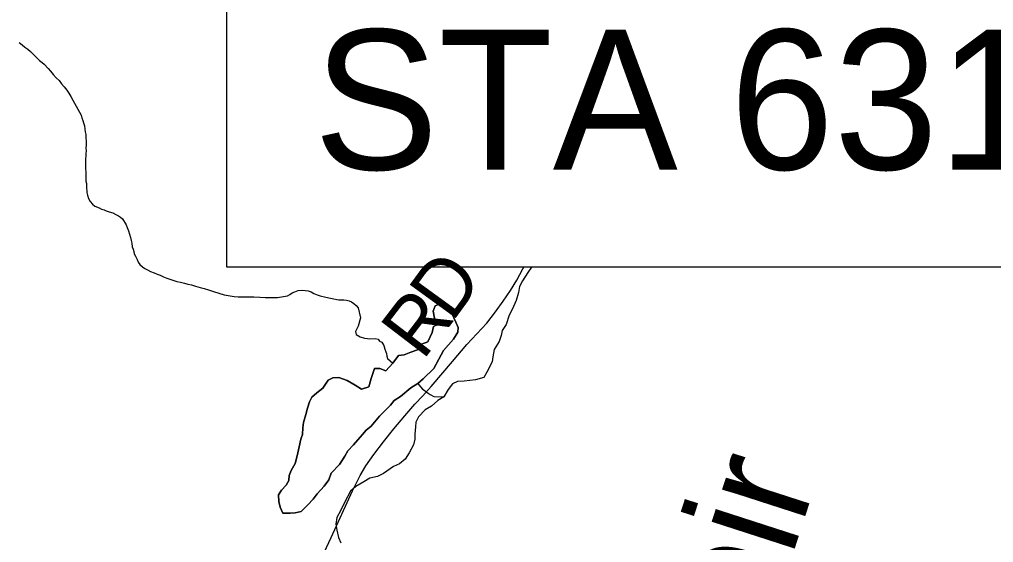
# Model space of a CAD drawing. Extents: x 10.6 to 44.6, y -2.6 to 23.4.
# Drawn here: x 14.299 to 15.273, y 18.724 to 19.247 of the extents above; entities that cross this region are included whole.
import ezdxf

# ---------------------------------------------------------------- set-up
doc = ezdxf.new("R2010")
doc.units = 0
for name, color, linetype in [('GM_X_Major_Lake', 7, 'Continuous'), ('GM_X_Major_Lake_Text', 7, 'Continuous'), ('GM_X_Major_River', 7, 'Continuous'), ('GM_X_Minor_Lake', 7, 'Continuous'), ('GM_X_Minor_River', 7, 'Continuous'), ('GM_X_Township_Road', 7, 'Continuous'), ('GM_X_Township_Road_Text', 7, 'Continuous'), ('SH_Border', 7, 'Continuous'), ('SH_Text', 7, 'Continuous')]:
    doc.layers.add(name, color=color, linetype=linetype)

msp = doc.modelspace()

# ---------------------------------------------------------------- linework, layer by layer
at = {"layer": 'GM_X_Major_Lake'}
msp.add_lwpolyline([(14.81087, 18.99958), (14.80714, 18.99422), (14.80183, 18.98585), (14.79879, 18.98015), (14.79765, 18.97407), (14.79537, 18.96609), (14.79157, 18.95697), (14.78854, 18.95127), (14.7855, 18.94215), (14.78132, 18.93606), (14.78056, 18.93112), (14.77829, 18.92504), (14.77335, 18.91706), (14.77221, 18.90984), (14.77145, 18.90452), (14.76614, 18.89426), (14.7631, 18.88894), (14.75475, 18.88665), (14.74906, 18.88588), (14.74337, 18.88549), (14.73692, 18.88511), (14.73161, 18.88282), (14.72743, 18.87712), (14.72326, 18.86951), (14.71719, 18.86609), (14.71074, 18.86038), (14.70429, 18.85658), (14.69783, 18.84973), (14.69518, 18.84441), (14.6948, 18.83947), (14.69404, 18.83225), (14.69403, 18.82731), (14.69289, 18.82161), (14.68834, 18.81363), (14.68454, 18.80717), (14.67885, 18.8026), (14.67278, 18.79993), (14.66291, 18.79309), (14.65684, 18.79004), (14.64925, 18.78813), (14.64318, 18.7847), (14.63521, 18.77976), (14.6299, 18.77519), (14.62421, 18.76455), (14.61965, 18.75543), (14.61624, 18.74896), (14.6151, 18.74213), (14.61623, 18.73605), (14.61775, 18.72883), (14.62002, 18.72352)], dxfattribs=at)
at = {"layer": 'GM_X_Major_River'}
msp.add_lwpolyline([(14.81087, 18.99958), (14.80714, 18.99422), (14.80183, 18.98585), (14.79879, 18.98015), (14.79765, 18.97407), (14.79537, 18.96609), (14.79157, 18.95697), (14.78854, 18.95127), (14.7855, 18.94215), (14.78132, 18.93606), (14.78056, 18.93112), (14.77829, 18.92504), (14.77335, 18.91706), (14.77221, 18.90984), (14.77145, 18.90452), (14.76614, 18.89426), (14.7631, 18.88894), (14.75475, 18.88665), (14.74906, 18.88588), (14.74337, 18.88549), (14.73692, 18.88511), (14.73161, 18.88282), (14.72743, 18.87712), (14.72326, 18.86951), (14.71719, 18.86609), (14.71074, 18.86038), (14.70429, 18.85658), (14.69783, 18.84973), (14.69518, 18.84441), (14.6948, 18.83947), (14.69404, 18.83225), (14.69403, 18.82731), (14.69289, 18.82161), (14.68834, 18.81363), (14.68454, 18.80717), (14.67885, 18.8026), (14.67278, 18.79993), (14.66291, 18.79309), (14.65684, 18.79004), (14.64925, 18.78813), (14.64318, 18.7847), (14.63521, 18.77976), (14.6299, 18.77519), (14.62421, 18.76455), (14.61965, 18.75543), (14.61624, 18.74896), (14.6151, 18.74213), (14.61623, 18.73605), (14.61775, 18.72883), (14.62002, 18.72352)], dxfattribs=at)
at = {"layer": 'GM_X_Minor_Lake'}
for points in [[(14.69025, 18.87859), (14.67963, 18.86984), (14.67356, 18.86604), (14.66976, 18.86147), (14.65875, 18.85044), (14.65041, 18.84018), (14.64547, 18.83637), (14.64168, 18.83181), (14.63712, 18.82649), (14.63295, 18.82154), (14.62725, 18.81546), (14.62422, 18.81013), (14.6189, 18.80177), (14.61056, 18.7934), (14.60828, 18.78656), (14.60334, 18.7801), (14.59651, 18.77249), (14.59234, 18.76717), (14.58702, 18.76147), (14.58057, 18.755), (14.5745, 18.75347), (14.56957, 18.75309), (14.56198, 18.75308), (14.55933, 18.75915), (14.55819, 18.76485), (14.55781, 18.77169), (14.56085, 18.77625), (14.5654, 18.7812), (14.56806, 18.78576), (14.56844, 18.79108), (14.57034, 18.79602), (14.57451, 18.80286), (14.57641, 18.81046), (14.57831, 18.81958), (14.58021, 18.82718), (14.58173, 18.83212), (14.58211, 18.83858), (14.58287, 18.8439), (14.58515, 18.85188), (14.58667, 18.85834), (14.58895, 18.8648), (14.59122, 18.86936), (14.59616, 18.87354), (14.60223, 18.87849), (14.60754, 18.88647), (14.6121, 18.88876), (14.61817, 18.88914), (14.62651, 18.88612), (14.63448, 18.88119), (14.64093, 18.87739), (14.64814, 18.87968), (14.65041, 18.88804), (14.65383, 18.89792), (14.65915, 18.89793), (14.66521, 18.89566), (14.67205, 18.90326), (14.67774, 18.91087), (14.68343, 18.91163), (14.69026, 18.9143), (14.69671, 18.91659), (14.70089, 18.92229), (14.70696, 18.92458), (14.71151, 18.93408), (14.71265, 18.94016), (14.7172, 18.94206), (14.71379, 18.94852), (14.71228, 18.95536), (14.71456, 18.96068), (14.71949, 18.96258), (14.72632, 18.95879), (14.73125, 18.9531), (14.73504, 18.94437), (14.73731, 18.93905), (14.73693, 18.93449), (14.73276, 18.92727), (14.72289, 18.91586), (14.71796, 18.9075), (14.71302, 18.89799), (14.7024, 18.88772), (14.69708, 18.88316), (14.69025, 18.87859)], [(14.69025, 18.87859), (14.69708, 18.88316), (14.7024, 18.88772), (14.71302, 18.89799), (14.71796, 18.9075), (14.72289, 18.91586), (14.73276, 18.92727), (14.73693, 18.93449), (14.73731, 18.93905), (14.73504, 18.94437), (14.73125, 18.9531), (14.72632, 18.95879), (14.71949, 18.96258), (14.71456, 18.96068), (14.71228, 18.95536), (14.71379, 18.94852), (14.7172, 18.94206), (14.71265, 18.94016), (14.71151, 18.93408), (14.70696, 18.92458), (14.70089, 18.92229), (14.69671, 18.91659), (14.69026, 18.9143), (14.68343, 18.91163), (14.67774, 18.91087), (14.67205, 18.90326), (14.66521, 18.89566), (14.65915, 18.89793), (14.65383, 18.89792), (14.65041, 18.88804), (14.64814, 18.87968), (14.64093, 18.87739), (14.63448, 18.88119), (14.62651, 18.88612), (14.61817, 18.88914), (14.6121, 18.88876), (14.60754, 18.88647), (14.60223, 18.87849), (14.59616, 18.87354), (14.59122, 18.86936), (14.58895, 18.8648)], [(14.58895, 18.8648), (14.58667, 18.85834), (14.58515, 18.85188), (14.58287, 18.8439), (14.58211, 18.83858), (14.58173, 18.83212), (14.58021, 18.82718), (14.57831, 18.81958), (14.57641, 18.81046), (14.57451, 18.80286), (14.57034, 18.79602), (14.56844, 18.79108), (14.56806, 18.78576), (14.5654, 18.7812), (14.56085, 18.77625), (14.55781, 18.77169), (14.55819, 18.76485), (14.55933, 18.75915), (14.56198, 18.75308), (14.56957, 18.75309), (14.5745, 18.75347), (14.58057, 18.755), (14.58702, 18.76147), (14.59234, 18.76717), (14.59651, 18.77249), (14.60334, 18.7801), (14.60828, 18.78656), (14.61056, 18.7934), (14.6189, 18.80177), (14.62422, 18.81013), (14.62725, 18.81546), (14.63295, 18.82154), (14.63712, 18.82649), (14.64168, 18.83181), (14.64547, 18.83637), (14.65041, 18.84018), (14.65875, 18.85044), (14.66976, 18.86147), (14.67356, 18.86604), (14.67963, 18.86984), (14.69025, 18.87859)]]:
    msp.add_lwpolyline(points, dxfattribs=at)
at = {"layer": 'GM_X_Minor_River'}
for points in [[(14.2984, 19.2242), (14.3015, 19.22199), (14.3042, 19.21977), (14.3073, 19.21756), (14.31, 19.21533), (14.31273, 19.21235), (14.31584, 19.20938), (14.31895, 19.20641), (14.32166, 19.20419), (14.32359, 19.20271), (14.32749, 19.19823), (14.32983, 19.19562), (14.33256, 19.19226), (14.33567, 19.18891), (14.33839, 19.18631), (14.34075, 19.18294), (14.34347, 19.17996), (14.34621, 19.1766), (14.34817, 19.1736), (14.35015, 19.17022), (14.35213, 19.16647), (14.35885, 19.15445), (14.36044, 19.15144), (14.36125, 19.1488), (14.36207, 19.14616), (14.36288, 19.1439), (14.36371, 19.14087), (14.36416, 19.13746), (14.36459, 19.13481), (14.36503, 19.13216)], [(14.36503, 19.13216), (14.36509, 19.1295), (14.36557, 19.12495), (14.36564, 19.12153), (14.36532, 19.11849), (14.36538, 19.11583), (14.36506, 19.11316), (14.36512, 19.1105), (14.36479, 19.10784), (14.36485, 19.10518), (14.3649, 19.10252), (14.36497, 19.09948), (14.36501, 19.09758), (14.36506, 19.09492), (14.36512, 19.09226), (14.36517, 19.08998), (14.36523, 19.08732), (14.36527, 19.08542), (14.3657, 19.08315), (14.36574, 19.08087), (14.3658, 19.07821), (14.36622, 19.07632), (14.36627, 19.07404), (14.36671, 19.07139), (14.36792, 19.068), (14.36951, 19.06499), (14.37184, 19.06238), (14.37417, 19.06053), (14.37839, 19.05873), (14.3807, 19.05763), (14.38337, 19.05693), (14.38568, 19.05584), (14.38837, 19.05476), (14.39219, 19.0537), (14.39527, 19.05225), (14.39796, 19.05079), (14.39989, 19.04931), (14.40183, 19.04783), (14.40538, 19.04183), (14.40657, 19.0392), (14.40779, 19.0358), (14.409, 19.03241), (14.40984, 19.02901), (14.41066, 19.02598), (14.4111, 19.02333), (14.41155, 19.01992), (14.41237, 19.01728), (14.41318, 19.01502), (14.41361, 19.01275), (14.41479, 19.01049), (14.41639, 19.00711), (14.41758, 19.00447), (14.41915, 19.00223), (14.42187, 18.99963), (14.42419, 18.99816), (14.42688, 18.99669), (14.42995, 18.99524), (14.43341, 18.9938), (14.43648, 18.99234), (14.43955, 18.99127), (14.443, 18.98982), (14.44608, 18.98837), (14.45029, 18.98694), (14.45604, 18.98517), (14.45985, 18.98449), (14.46368, 18.98343), (14.46713, 18.98237), (14.47095, 18.98169), (14.47478, 18.98025), (14.47937, 18.97921), (14.48357, 18.97816), (14.48779, 18.97674), (14.49277, 18.97495), (14.49813, 18.97354), (14.50349, 18.97176), (14.5096, 18.97075), (14.51342, 18.97007), (14.51761, 18.96978), (14.52217, 18.96988), (14.52712, 18.96961), (14.5332, 18.96974), (14.5393, 18.9695), (14.54463, 18.96923), (14.54958, 18.96896), (14.55376, 18.96905), (14.5568, 18.96912), (14.56666, 18.97085), (14.5693, 18.97205), (14.57154, 18.97362), (14.57418, 18.97482), (14.57758, 18.97603), (14.58137, 18.97649), (14.58442, 18.97618), (14.58747, 18.97587), (14.59054, 18.97479), (14.59324, 18.97295), (14.59631, 18.97188), (14.59937, 18.97081), (14.60511, 18.96941), (14.6097, 18.96837), (14.61313, 18.96768)], [(14.61313, 18.96768), (14.61619, 18.96699), (14.6181, 18.96665), (14.62038, 18.9667), (14.62304, 18.96676), (14.62571, 18.96644), (14.62839, 18.96574), (14.6307, 18.96465), (14.63301, 18.96318), (14.63534, 18.96095), (14.63729, 18.95871), (14.63978, 18.94888), (14.6373, 18.94047), (14.63475, 18.93509), (14.63558, 18.93207), (14.63942, 18.92987), (14.64364, 18.92844), (14.64669, 18.92813), (14.6486, 18.92779), (14.6543, 18.92791), (14.65736, 18.92722), (14.65892, 18.92536), (14.66123, 18.92427), (14.6632, 18.92089), (14.66403, 18.91749), (14.66523, 18.91485), (14.66565, 18.91296), (14.66609, 18.91031), (14.6669, 18.90805), (14.67205, 18.90326)], [(14.69708, 18.88316), (14.69984, 18.8795), (14.70179, 18.87727), (14.70448, 18.8758), (14.70758, 18.87321), (14.70951, 18.87211), (14.71298, 18.86991), (14.72326, 18.86951)]]:
    msp.add_lwpolyline(points, dxfattribs=at)
at = {"layer": 'GM_X_Township_Road'}
msp.add_lwpolyline([(14.55393, 18.60755), (14.61044, 18.72884), (14.63172, 18.77542), (14.63952, 18.79079), (14.64496, 18.80049), (14.653, 18.81207), (14.6627, 18.8246), (14.6731, 18.83761), (14.68421, 18.85061), (14.69414, 18.8622), (14.70218, 18.87071), (14.71046, 18.87993), (14.73174, 18.90499), (14.74615, 18.9219), (14.75595, 18.93261), (14.76602, 18.94353), (14.77477, 18.95465), (14.78234, 18.96529), (14.78967, 18.97593), (14.79605, 18.98657), (14.80196, 18.99768), (14.80297, 18.99958)], dxfattribs=at)
at = {"layer": 'SH_Border'}
msp.add_lwpolyline([(14.50601, 19.56461), (16.23136, 19.56461), (16.23136, 18.99958), (14.50601, 18.99958)], close=True, dxfattribs=at)

# ---------------------------------------------------------------- texts
at = {"layer": 'GM_X_Major_Lake_Text'}
msp.add_text('Reservoir', height=0.11372, rotation=72.06558, dxfattribs=at).set_placement((14.89641, 18.16936))
at = {"layer": 'GM_X_Township_Road_Text'}
for s, rotation, p in [('D', 53.98076, (14.73133, 18.94344)), ('R', 52.56728, (14.70206, 18.90518))]:
    msp.add_text(s, height=0.05682, rotation=rotation, dxfattribs=at).set_placement(p)
at = {"layer": 'SH_Text'}
msp.add_text('STA 631+73.00', height=0.14, dxfattribs=at).set_placement((14.59287, 19.09713))

doc.saveas('drawing.dxf')
